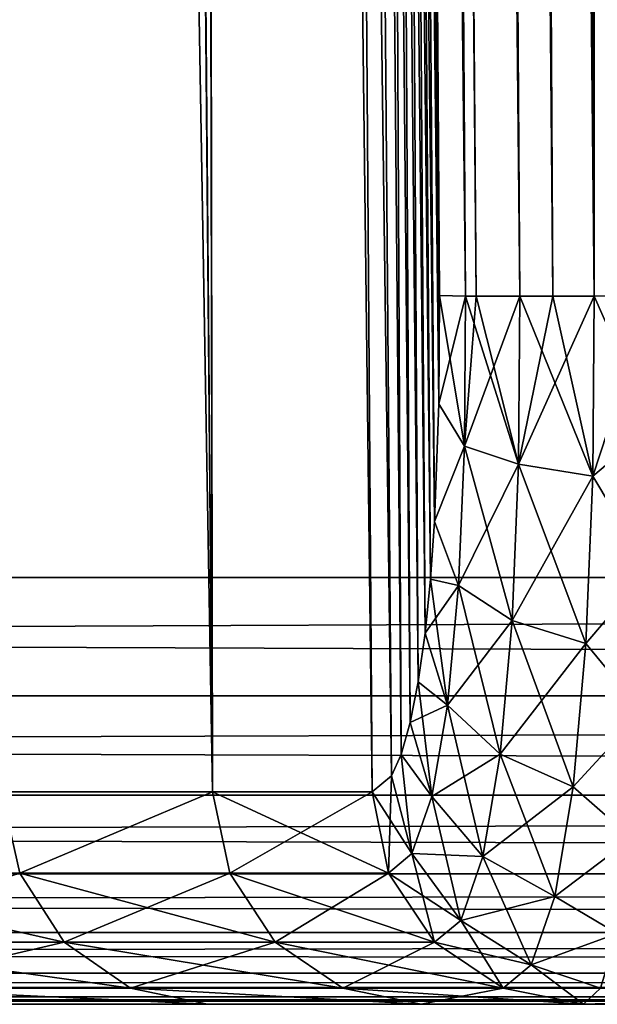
# Model space of a CAD drawing. Header units: millimetres. Extents: x -44.7 to 52.5, y -25.6 to 0.
# Tile 283 of 440: x 16.6 to 17.4, y -25 to -23.6. Entities that reach past the tile are written whole.
import ezdxf

# ---------------------------------------------------------------- set-up
doc = ezdxf.new("R2010")
doc.units = ezdxf.units.MM
doc.header["$LTSCALE"] = 65.185185
for name, color, linetype in [('135', 7, 'CONTINUOUS'), ('137', 7, 'CONTINUOUS'), ('138', 7, 'CONTINUOUS'), ('139', 7, 'CONTINUOUS'), ('157', 7, 'CONTINUOUS'), ('158', 7, 'CONTINUOUS'), ('159', 7, 'CONTINUOUS'), ('165', 7, 'CONTINUOUS'), ('166', 7, 'CONTINUOUS'), ('167', 7, 'CONTINUOUS'), ('2', 7, 'CONTINUOUS'), ('200', 7, 'CONTINUOUS'), ('203', 7, 'CONTINUOUS'), ('50', 7, 'CONTINUOUS'), ('55', 7, 'CONTINUOUS'), ('61', 7, 'CONTINUOUS')]:
    doc.layers.add(name, color=color, linetype=linetype)

msp = doc.modelspace()

# ---------------------------------------------------------------- linework, layer by layer
at = {"layer": '135', "linetype": 'Continuous'}
msp.add_3dface([(17.4543, -24.0087, -1.8913), (17.7203, -2.2921, -1.7018), (17.3706, -13.1654, -1.7967), (17.4543, -24.0087, -1.8913)], dxfattribs=at)
at = {"layer": '137', "linetype": 'Continuous'}
for points in [[(17.7203, -2.2921, 1.7018), (17.8917, -24.0087, 1.8913), (17.2863, -2.2921, 1.7018), (17.7203, -2.2921, 1.7018)], [(17.2863, -2.2921, 1.7018), (17.8917, -24.0087, 1.8913), (17.3706, -13.1654, 1.7967), (17.2863, -2.2921, 1.7018)], [(17.3706, -13.1654, 1.7967), (17.8917, -24.0087, 1.8913), (17.4543, -24.0087, 1.8913), (17.3706, -13.1654, 1.7967)]]:
    msp.add_3dface(points, dxfattribs=at)
at = {"layer": '138', "linetype": 'Continuous'}
msp.add_3dface([(18.0675, -25, 2.8913), (17.3582, -25, 2.8913), (17.382, -24.9776, 2.681), (18.0675, -25, 2.8913)], dxfattribs=at)
at = {"layer": '139', "linetype": 'Continuous'}
for points in [[(17.3582, -25, -2.8913), (17.9927, -24.9817, -2.7011), (17.382, -24.9776, -2.681), (17.3582, -25, -2.8913)], [(17.3582, -25, -2.8913), (18.0675, -25, -2.8913), (17.9927, -24.9817, -2.7011), (17.3582, -25, -2.8913)]]:
    msp.add_3dface(points, dxfattribs=at)
at = {"layer": '157', "linetype": 'Continuous'}
for points in [[(16.5441, -24.7026, 5.0491), (16.8393, -24.7026, 3.9547), (16.5694, -24.8164, 5.0467), (16.5441, -24.7026, 5.0491)], [(16.8393, -24.7026, 3.9547), (16.8634, -24.8164, 3.9547), (16.5694, -24.8164, 5.0467), (16.8393, -24.7026, 3.9547)], [(16.8393, -24.7026, 3.9547), (17.0623, -24.7026, 2.842), (16.8634, -24.8164, 3.9547), (16.8393, -24.7026, 3.9547)], [(17.0623, -24.7026, 2.842), (17.0855, -24.8164, 2.8459), (16.8634, -24.8164, 3.9547), (17.0623, -24.7026, 2.842)], [(16.6318, -24.913, 5.0657), (16.2658, -24.913, 6.1401), (16.5694, -24.8164, 5.0467), (16.6318, -24.913, 5.0657)], [(16.8634, -24.8164, 3.9547), (16.6318, -24.913, 5.0657), (16.5694, -24.8164, 5.0467), (16.8634, -24.8164, 3.9547)], [(16.9269, -24.913, 3.9696), (16.6318, -24.913, 5.0657), (16.8634, -24.8164, 3.9547), (16.9269, -24.913, 3.9696)], [(17.0855, -24.8164, 2.8459), (16.9269, -24.913, 3.9696), (16.8634, -24.8164, 3.9547), (17.0855, -24.8164, 2.8459)], [(17.1498, -24.913, 2.8566), (16.9269, -24.913, 3.9696), (17.0855, -24.8164, 2.8459), (17.1498, -24.913, 2.8566)], [(16.6318, -24.913, 5.0657), (16.3566, -24.9774, 6.1744), (16.2658, -24.913, 6.1401), (16.6318, -24.913, 5.0657)], [(16.7246, -24.9774, 5.0939), (16.3566, -24.9774, 6.1744), (16.6318, -24.913, 5.0657), (16.7246, -24.9774, 5.0939)], [(16.9269, -24.913, 3.9696), (16.7246, -24.9774, 5.0939), (16.6318, -24.913, 5.0657), (16.9269, -24.913, 3.9696)], [(17.0214, -24.9774, 3.9918), (16.7246, -24.9774, 5.0939), (16.9269, -24.913, 3.9696), (17.0214, -24.9774, 3.9918)], [(17.1498, -24.913, 2.8566), (17.0214, -24.9774, 3.9918), (16.9269, -24.913, 3.9696), (17.1498, -24.913, 2.8566)], [(17.2456, -24.9774, 2.8725), (17.0214, -24.9774, 3.9918), (17.1498, -24.913, 2.8566), (17.2456, -24.9774, 2.8725)], [(16.8321, -25, 5.1331), (16.4605, -25, 6.2222), (16.3566, -24.9774, 6.1744), (16.8321, -25, 5.1331)], [(16.7246, -24.9774, 5.0939), (16.8321, -25, 5.1331), (16.3566, -24.9774, 6.1744), (16.7246, -24.9774, 5.0939)], [(17.131, -25, 4.0236), (16.8321, -25, 5.1331), (16.7246, -24.9774, 5.0939), (17.131, -25, 4.0236)], [(17.0214, -24.9774, 3.9918), (17.131, -25, 4.0236), (16.7246, -24.9774, 5.0939), (17.0214, -24.9774, 3.9918)], [(17.2456, -24.9774, 2.8725), (17.131, -25, 4.0236), (17.0214, -24.9774, 3.9918), (17.2456, -24.9774, 2.8725)], [(17.3582, -25, 2.8913), (17.131, -25, 4.0236), (17.2456, -24.9774, 2.8725), (17.3582, -25, 2.8913)]]:
    msp.add_3dface(points, dxfattribs=at)
at = {"layer": '158', "linetype": 'Continuous'}
for points in [[(17.1558, -24.1599, 2.1717), (17.1567, -24.0087, 2.154), (17.1915, -24.2192, 2.0727), (17.1558, -24.1599, 2.1717)], [(17.1567, -24.0087, 2.154), (17.1932, -24.0094, 2.0437), (17.1915, -24.2192, 2.0727), (17.1567, -24.0087, 2.154)], [(17.1932, -24.0094, 2.0437), (17.2674, -24.2445, 1.9879), (17.1915, -24.2192, 2.0727), (17.1932, -24.0094, 2.0437)], [(17.2079, -24.0095, 2.0203), (17.2674, -24.2445, 1.9879), (17.1932, -24.0094, 2.0437), (17.2079, -24.0095, 2.0203)], [(17.2692, -24.0096, 1.9553), (17.2674, -24.2445, 1.9879), (17.2079, -24.0095, 2.0203), (17.2692, -24.0096, 1.9553)], [(17.2692, -24.0096, 1.9553), (17.3712, -24.2611, 1.9377), (17.2674, -24.2445, 1.9879), (17.2692, -24.0096, 1.9553)], [(17.3153, -24.0095, 1.9255), (17.3712, -24.2611, 1.9377), (17.2692, -24.0096, 1.9553), (17.3153, -24.0095, 1.9255)], [(17.3731, -24.0093, 1.9026), (17.3712, -24.2611, 1.9377), (17.3153, -24.0095, 1.9255), (17.3731, -24.0093, 1.9026)], [(17.3731, -24.0093, 1.9026), (17.4538, -24.1919, 1.9099), (17.3712, -24.2611, 1.9377), (17.3731, -24.0093, 1.9026)], [(17.4543, -24.0087, 1.8913), (17.4538, -24.1919, 1.9099), (17.3731, -24.0093, 1.9026), (17.4543, -24.0087, 1.8913)], [(17.1496, -24.3246, 2.231), (17.1558, -24.1599, 2.1717), (17.1915, -24.2192, 2.0727), (17.1496, -24.3246, 2.231)], [(17.4538, -24.1919, 1.9099), (17.4495, -24.3921, 1.9714), (17.3712, -24.2611, 1.9377), (17.4538, -24.1919, 1.9099)], [(17.1496, -24.3246, 2.231), (17.1915, -24.2192, 2.0727), (17.1832, -24.4143, 2.1541), (17.1496, -24.3246, 2.231)], [(17.1915, -24.2192, 2.0727), (17.2583, -24.4631, 2.0795), (17.1832, -24.4143, 2.1541), (17.1915, -24.2192, 2.0727)], [(17.2674, -24.2445, 1.9879), (17.2583, -24.4631, 2.0795), (17.1915, -24.2192, 2.0727), (17.2674, -24.2445, 1.9879)], [(17.2674, -24.2445, 1.9879), (17.3616, -24.4954, 2.0364), (17.2583, -24.4631, 2.0795), (17.2674, -24.2445, 1.9879)], [(17.3712, -24.2611, 1.9377), (17.3616, -24.4954, 2.0364), (17.2674, -24.2445, 1.9879), (17.3712, -24.2611, 1.9377)], [(17.3712, -24.2611, 1.9377), (17.4495, -24.3921, 1.9714), (17.3616, -24.4954, 2.0364), (17.3712, -24.2611, 1.9377)], [(17.144, -24.4051, 2.2792), (17.1496, -24.3246, 2.231), (17.1832, -24.4143, 2.1541), (17.144, -24.4051, 2.2792)], [(17.4495, -24.3921, 1.9714), (17.4404, -24.591, 2.0846), (17.3616, -24.4954, 2.0364), (17.4495, -24.3921, 1.9714)], [(17.1365, -24.481, 2.3397), (17.144, -24.4051, 2.2792), (17.168, -24.5815, 2.2822), (17.1365, -24.481, 2.3397)], [(17.144, -24.4051, 2.2792), (17.1832, -24.4143, 2.1541), (17.168, -24.5815, 2.2822), (17.144, -24.4051, 2.2792)], [(17.1832, -24.4143, 2.1541), (17.2416, -24.6502, 2.2237), (17.168, -24.5815, 2.2822), (17.1832, -24.4143, 2.1541)], [(17.2583, -24.4631, 2.0795), (17.2416, -24.6502, 2.2237), (17.1832, -24.4143, 2.1541), (17.2583, -24.4631, 2.0795)], [(17.2583, -24.4631, 2.0795), (17.3439, -24.696, 2.1916), (17.2416, -24.6502, 2.2237), (17.2583, -24.4631, 2.0795)], [(17.3616, -24.4954, 2.0364), (17.3439, -24.696, 2.1916), (17.2583, -24.4631, 2.0795), (17.3616, -24.4954, 2.0364)], [(17.1271, -24.549, 2.412), (17.1365, -24.481, 2.3397), (17.168, -24.5815, 2.2822), (17.1271, -24.549, 2.412)], [(17.3616, -24.4954, 2.0364), (17.4404, -24.591, 2.0846), (17.3439, -24.696, 2.1916), (17.3616, -24.4954, 2.0364)], [(17.1159, -24.6059, 2.4934), (17.1271, -24.549, 2.412), (17.1461, -24.7093, 2.4483), (17.1159, -24.6059, 2.4934)], [(17.1271, -24.549, 2.412), (17.168, -24.5815, 2.2822), (17.1461, -24.7093, 2.4483), (17.1271, -24.549, 2.412)], [(17.168, -24.5815, 2.2822), (17.2175, -24.7932, 2.4103), (17.1461, -24.7093, 2.4483), (17.168, -24.5815, 2.2822)], [(17.2416, -24.6502, 2.2237), (17.2175, -24.7932, 2.4103), (17.168, -24.5815, 2.2822), (17.2416, -24.6502, 2.2237)], [(17.4404, -24.591, 2.0846), (17.4256, -24.7675, 2.2503), (17.3439, -24.696, 2.1916), (17.4404, -24.591, 2.0846)], [(17.1032, -24.6504, 2.5813), (17.1159, -24.6059, 2.4934), (17.1461, -24.7093, 2.4483), (17.1032, -24.6504, 2.5813)], [(17.0896, -24.6806, 2.6717), (17.1032, -24.6504, 2.5813), (17.1182, -24.7892, 2.6406), (17.0896, -24.6806, 2.6717)], [(17.1032, -24.6504, 2.5813), (17.1461, -24.7093, 2.4483), (17.1182, -24.7892, 2.6406), (17.1032, -24.6504, 2.5813)], [(17.2416, -24.6502, 2.2237), (17.3181, -24.8492, 2.3925), (17.2175, -24.7932, 2.4103), (17.2416, -24.6502, 2.2237)], [(17.3439, -24.696, 2.1916), (17.3181, -24.8492, 2.3925), (17.2416, -24.6502, 2.2237), (17.3439, -24.696, 2.1916)], [(17.0623, -24.7026, 2.842), (17.0896, -24.6806, 2.6717), (17.0855, -24.8164, 2.8459), (17.0623, -24.7026, 2.842)], [(17.0855, -24.8164, 2.8459), (17.0896, -24.6806, 2.6717), (17.1182, -24.7892, 2.6406), (17.0855, -24.8164, 2.8459)], [(17.3439, -24.696, 2.1916), (17.4256, -24.7675, 2.2503), (17.3181, -24.8492, 2.3925), (17.3439, -24.696, 2.1916)], [(17.1461, -24.7093, 2.4483), (17.1864, -24.8826, 2.6262), (17.1182, -24.7892, 2.6406), (17.1461, -24.7093, 2.4483)], [(17.2175, -24.7932, 2.4103), (17.1864, -24.8826, 2.6262), (17.1461, -24.7093, 2.4483), (17.2175, -24.7932, 2.4103)], [(17.4256, -24.7675, 2.2503), (17.4055, -24.9009, 2.4573), (17.3181, -24.8492, 2.3925), (17.4256, -24.7675, 2.2503)], [(17.1498, -24.913, 2.8566), (17.0855, -24.8164, 2.8459), (17.1182, -24.7892, 2.6406), (17.1498, -24.913, 2.8566)], [(17.1864, -24.8826, 2.6262), (17.1498, -24.913, 2.8566), (17.1182, -24.7892, 2.6406), (17.1864, -24.8826, 2.6262)], [(17.2175, -24.7932, 2.4103), (17.2849, -24.9449, 2.6248), (17.1864, -24.8826, 2.6262), (17.2175, -24.7932, 2.4103)], [(17.3181, -24.8492, 2.3925), (17.2849, -24.9449, 2.6248), (17.2175, -24.7932, 2.4103), (17.3181, -24.8492, 2.3925)], [(17.3181, -24.8492, 2.3925), (17.4055, -24.9009, 2.4573), (17.2849, -24.9449, 2.6248), (17.3181, -24.8492, 2.3925)], [(17.2456, -24.9774, 2.8725), (17.1498, -24.913, 2.8566), (17.1864, -24.8826, 2.6262), (17.2456, -24.9774, 2.8725)], [(17.2849, -24.9449, 2.6248), (17.2456, -24.9774, 2.8725), (17.1864, -24.8826, 2.6262), (17.2849, -24.9449, 2.6248)], [(17.4055, -24.9009, 2.4573), (17.382, -24.9776, 2.681), (17.2849, -24.9449, 2.6248), (17.4055, -24.9009, 2.4573)], [(17.3582, -25, 2.8913), (17.2456, -24.9774, 2.8725), (17.2849, -24.9449, 2.6248), (17.3582, -25, 2.8913)], [(17.382, -24.9776, 2.681), (17.3582, -25, 2.8913), (17.2849, -24.9449, 2.6248), (17.382, -24.9776, 2.681)]]:
    msp.add_3dface(points, dxfattribs=at)
at = {"layer": '159', "linetype": 'Continuous'}
for points in [[(17.0388, -2.2898, 1.8323), (17.1932, -24.0094, 2.0437), (17.0108, -2.2905, 1.8829), (17.0388, -2.2898, 1.8323)], [(17.1567, -24.0087, 2.154), (17.0728, -13.1654, 2.0608), (17.0108, -2.2905, 1.8829), (17.1567, -24.0087, 2.154)], [(17.1932, -24.0094, 2.0437), (17.1567, -24.0087, 2.154), (17.0108, -2.2905, 1.8829), (17.1932, -24.0094, 2.0437)], [(17.0564, -2.2896, 1.8091), (17.2079, -24.0095, 2.0203), (17.0388, -2.2898, 1.8323), (17.0564, -2.2896, 1.8091)], [(17.2079, -24.0095, 2.0203), (17.1932, -24.0094, 2.0437), (17.0388, -2.2898, 1.8323), (17.2079, -24.0095, 2.0203)], [(17.2692, -24.0096, 1.9553), (17.2079, -24.0095, 2.0203), (17.0564, -2.2896, 1.8091), (17.2692, -24.0096, 1.9553)], [(17.1214, -2.2896, 1.7512), (17.2692, -24.0096, 1.9553), (17.0564, -2.2896, 1.8091), (17.1214, -2.2896, 1.7512)], [(17.3153, -24.0095, 1.9255), (17.2692, -24.0096, 1.9553), (17.1214, -2.2896, 1.7512), (17.3153, -24.0095, 1.9255)], [(17.1454, -2.2898, 1.7369), (17.3153, -24.0095, 1.9255), (17.1214, -2.2896, 1.7512), (17.1454, -2.2898, 1.7369)], [(17.2001, -2.2905, 1.7144), (17.3153, -24.0095, 1.9255), (17.1454, -2.2898, 1.7369), (17.2001, -2.2905, 1.7144)], [(17.2863, -2.2921, 1.7018), (17.3731, -24.0093, 1.9026), (17.2001, -2.2905, 1.7144), (17.2863, -2.2921, 1.7018)], [(17.3731, -24.0093, 1.9026), (17.3153, -24.0095, 1.9255), (17.2001, -2.2905, 1.7144), (17.3731, -24.0093, 1.9026)], [(17.2863, -2.2921, 1.7018), (17.3706, -13.1654, 1.7967), (17.3731, -24.0093, 1.9026), (17.2863, -2.2921, 1.7018)], [(17.3706, -13.1654, 1.7967), (17.4543, -24.0087, 1.8913), (17.3731, -24.0093, 1.9026), (17.3706, -13.1654, 1.7967)]]:
    msp.add_3dface(points, dxfattribs=at)
at = {"layer": '165', "linetype": 'Continuous'}
for points in [[(16.9883, -2.2921, -1.9673), (17.1932, -24.0094, -2.0437), (17.0107, -2.2905, -1.8832), (16.9883, -2.2921, -1.9673)], [(16.9883, -2.2921, -1.9673), (17.0728, -13.1654, -2.0608), (17.1932, -24.0094, -2.0437), (16.9883, -2.2921, -1.9673)], [(17.0107, -2.2905, -1.8832), (17.2079, -24.0095, -2.0203), (17.0388, -2.2898, -1.8323), (17.0107, -2.2905, -1.8832)], [(17.1932, -24.0094, -2.0437), (17.2079, -24.0095, -2.0203), (17.0107, -2.2905, -1.8832), (17.1932, -24.0094, -2.0437)], [(17.0388, -2.2898, -1.8323), (17.2692, -24.0096, -1.9553), (17.0562, -2.2896, -1.8093), (17.0388, -2.2898, -1.8323)], [(17.2079, -24.0095, -2.0203), (17.2692, -24.0096, -1.9553), (17.0388, -2.2898, -1.8323), (17.2079, -24.0095, -2.0203)], [(17.0562, -2.2896, -1.8093), (17.2692, -24.0096, -1.9553), (17.1212, -2.2896, -1.7513), (17.0562, -2.2896, -1.8093)], [(17.2692, -24.0096, -1.9553), (17.3153, -24.0095, -1.9255), (17.1212, -2.2896, -1.7513), (17.2692, -24.0096, -1.9553)], [(17.1212, -2.2896, -1.7513), (17.3153, -24.0095, -1.9255), (17.1454, -2.2898, -1.7369), (17.1212, -2.2896, -1.7513)], [(17.3153, -24.0095, -1.9255), (17.3731, -24.0093, -1.9026), (17.1454, -2.2898, -1.7369), (17.3153, -24.0095, -1.9255)], [(17.1454, -2.2898, -1.7369), (17.3731, -24.0093, -1.9026), (17.1999, -2.2905, -1.7145), (17.1454, -2.2898, -1.7369)], [(17.4543, -24.0087, -1.8913), (17.3706, -13.1654, -1.7967), (17.1999, -2.2905, -1.7145), (17.4543, -24.0087, -1.8913)], [(17.3731, -24.0093, -1.9026), (17.4543, -24.0087, -1.8913), (17.1999, -2.2905, -1.7145), (17.3731, -24.0093, -1.9026)], [(17.0728, -13.1654, -2.0608), (17.1567, -24.0087, -2.154), (17.1932, -24.0094, -2.0437), (17.0728, -13.1654, -2.0608)]]:
    msp.add_3dface(points, dxfattribs=at)
at = {"layer": '166', "linetype": 'Continuous'}
for points in [[(17.1567, -24.0087, -2.154), (17.1558, -24.1599, -2.1717), (17.1932, -24.0094, -2.0437), (17.1567, -24.0087, -2.154)], [(17.1932, -24.0094, -2.0437), (17.1558, -24.1599, -2.1717), (17.1915, -24.2192, -2.0727), (17.1932, -24.0094, -2.0437)], [(17.2079, -24.0095, -2.0203), (17.1932, -24.0094, -2.0437), (17.1915, -24.2192, -2.0727), (17.2079, -24.0095, -2.0203)], [(17.2692, -24.0096, -1.9553), (17.2079, -24.0095, -2.0203), (17.1915, -24.2192, -2.0727), (17.2692, -24.0096, -1.9553)], [(17.2674, -24.2445, -1.9879), (17.2692, -24.0096, -1.9553), (17.1915, -24.2192, -2.0727), (17.2674, -24.2445, -1.9879)], [(17.3731, -24.0093, -1.9026), (17.3153, -24.0095, -1.9255), (17.2674, -24.2445, -1.9879), (17.3731, -24.0093, -1.9026)], [(17.3712, -24.2611, -1.9377), (17.3731, -24.0093, -1.9026), (17.2674, -24.2445, -1.9879), (17.3712, -24.2611, -1.9377)], [(17.3153, -24.0095, -1.9255), (17.2692, -24.0096, -1.9553), (17.2674, -24.2445, -1.9879), (17.3153, -24.0095, -1.9255)], [(17.4538, -24.1919, -1.9099), (17.4543, -24.0087, -1.8913), (17.3712, -24.2611, -1.9377), (17.4538, -24.1919, -1.9099)], [(17.4543, -24.0087, -1.8913), (17.3731, -24.0093, -1.9026), (17.3712, -24.2611, -1.9377), (17.4543, -24.0087, -1.8913)], [(17.1558, -24.1599, -2.1717), (17.1496, -24.3246, -2.231), (17.1915, -24.2192, -2.0727), (17.1558, -24.1599, -2.1717)], [(17.4495, -24.3921, -1.9714), (17.4538, -24.1919, -1.9099), (17.3712, -24.2611, -1.9377), (17.4495, -24.3921, -1.9714)], [(17.1496, -24.3246, -2.231), (17.1832, -24.4143, -2.1541), (17.1915, -24.2192, -2.0727), (17.1496, -24.3246, -2.231)], [(17.1832, -24.4143, -2.1541), (17.2674, -24.2445, -1.9879), (17.1915, -24.2192, -2.0727), (17.1832, -24.4143, -2.1541)], [(17.2583, -24.4631, -2.0795), (17.2674, -24.2445, -1.9879), (17.1832, -24.4143, -2.1541), (17.2583, -24.4631, -2.0795)], [(17.2583, -24.4631, -2.0795), (17.3712, -24.2611, -1.9377), (17.2674, -24.2445, -1.9879), (17.2583, -24.4631, -2.0795)], [(17.3616, -24.4954, -2.0364), (17.3712, -24.2611, -1.9377), (17.2583, -24.4631, -2.0795), (17.3616, -24.4954, -2.0364)], [(17.3616, -24.4954, -2.0364), (17.4495, -24.3921, -1.9714), (17.3712, -24.2611, -1.9377), (17.3616, -24.4954, -2.0364)], [(17.1496, -24.3246, -2.231), (17.144, -24.4051, -2.2792), (17.1832, -24.4143, -2.1541), (17.1496, -24.3246, -2.231)], [(17.4404, -24.591, -2.0846), (17.4495, -24.3921, -1.9714), (17.3616, -24.4954, -2.0364), (17.4404, -24.591, -2.0846)], [(17.144, -24.4051, -2.2792), (17.1365, -24.481, -2.3397), (17.1832, -24.4143, -2.1541), (17.144, -24.4051, -2.2792)], [(17.1365, -24.481, -2.3397), (17.168, -24.5815, -2.2822), (17.1832, -24.4143, -2.1541), (17.1365, -24.481, -2.3397)], [(17.168, -24.5815, -2.2822), (17.2583, -24.4631, -2.0795), (17.1832, -24.4143, -2.1541), (17.168, -24.5815, -2.2822)], [(17.2416, -24.6502, -2.2237), (17.2583, -24.4631, -2.0795), (17.168, -24.5815, -2.2822), (17.2416, -24.6502, -2.2237)], [(17.2416, -24.6502, -2.2237), (17.3616, -24.4954, -2.0364), (17.2583, -24.4631, -2.0795), (17.2416, -24.6502, -2.2237)], [(17.1365, -24.481, -2.3397), (17.1271, -24.549, -2.412), (17.168, -24.5815, -2.2822), (17.1365, -24.481, -2.3397)], [(17.3439, -24.696, -2.1916), (17.3616, -24.4954, -2.0364), (17.2416, -24.6502, -2.2237), (17.3439, -24.696, -2.1916)], [(17.3439, -24.696, -2.1916), (17.4404, -24.591, -2.0846), (17.3616, -24.4954, -2.0364), (17.3439, -24.696, -2.1916)], [(17.1271, -24.549, -2.412), (17.1159, -24.6059, -2.4934), (17.168, -24.5815, -2.2822), (17.1271, -24.549, -2.412)], [(17.1159, -24.6059, -2.4934), (17.1461, -24.7093, -2.4483), (17.168, -24.5815, -2.2822), (17.1159, -24.6059, -2.4934)], [(17.1461, -24.7093, -2.4483), (17.2416, -24.6502, -2.2237), (17.168, -24.5815, -2.2822), (17.1461, -24.7093, -2.4483)], [(17.4256, -24.7675, -2.2503), (17.4404, -24.591, -2.0846), (17.3439, -24.696, -2.1916), (17.4256, -24.7675, -2.2503)], [(17.1159, -24.6059, -2.4934), (17.1032, -24.6504, -2.5813), (17.1461, -24.7093, -2.4483), (17.1159, -24.6059, -2.4934)], [(17.1032, -24.6504, -2.5813), (17.0896, -24.6806, -2.6717), (17.1182, -24.7892, -2.6406), (17.1032, -24.6504, -2.5813)], [(17.1032, -24.6504, -2.5813), (17.1182, -24.7892, -2.6406), (17.1461, -24.7093, -2.4483), (17.1032, -24.6504, -2.5813)], [(17.2175, -24.7932, -2.4103), (17.2416, -24.6502, -2.2237), (17.1461, -24.7093, -2.4483), (17.2175, -24.7932, -2.4103)], [(17.2175, -24.7932, -2.4103), (17.3439, -24.696, -2.1916), (17.2416, -24.6502, -2.2237), (17.2175, -24.7932, -2.4103)], [(17.0896, -24.6806, -2.6717), (17.0623, -24.7026, -2.842), (17.1182, -24.7892, -2.6406), (17.0896, -24.6806, -2.6717)], [(17.0623, -24.7026, -2.842), (17.0855, -24.8164, -2.8459), (17.1182, -24.7892, -2.6406), (17.0623, -24.7026, -2.842)], [(17.3181, -24.8492, -2.3925), (17.3439, -24.696, -2.1916), (17.2175, -24.7932, -2.4103), (17.3181, -24.8492, -2.3925)], [(17.3181, -24.8492, -2.3925), (17.4256, -24.7675, -2.2503), (17.3439, -24.696, -2.1916), (17.3181, -24.8492, -2.3925)], [(17.1182, -24.7892, -2.6406), (17.2175, -24.7932, -2.4103), (17.1461, -24.7093, -2.4483), (17.1182, -24.7892, -2.6406)], [(17.4055, -24.9009, -2.4573), (17.4256, -24.7675, -2.2503), (17.3181, -24.8492, -2.3925), (17.4055, -24.9009, -2.4573)], [(17.0855, -24.8164, -2.8459), (17.1864, -24.8826, -2.6262), (17.1182, -24.7892, -2.6406), (17.0855, -24.8164, -2.8459)], [(17.1864, -24.8826, -2.6262), (17.2175, -24.7932, -2.4103), (17.1182, -24.7892, -2.6406), (17.1864, -24.8826, -2.6262)], [(17.1864, -24.8826, -2.6262), (17.3181, -24.8492, -2.3925), (17.2175, -24.7932, -2.4103), (17.1864, -24.8826, -2.6262)], [(17.1498, -24.913, -2.8566), (17.1864, -24.8826, -2.6262), (17.0855, -24.8164, -2.8459), (17.1498, -24.913, -2.8566)], [(17.2849, -24.9449, -2.6248), (17.3181, -24.8492, -2.3925), (17.1864, -24.8826, -2.6262), (17.2849, -24.9449, -2.6248)], [(17.2849, -24.9449, -2.6248), (17.4055, -24.9009, -2.4573), (17.3181, -24.8492, -2.3925), (17.2849, -24.9449, -2.6248)], [(17.1498, -24.913, -2.8566), (17.2849, -24.9449, -2.6248), (17.1864, -24.8826, -2.6262), (17.1498, -24.913, -2.8566)], [(17.2456, -24.9774, -2.8725), (17.2849, -24.9449, -2.6248), (17.1498, -24.913, -2.8566), (17.2456, -24.9774, -2.8725)], [(17.382, -24.9776, -2.681), (17.4055, -24.9009, -2.4573), (17.2849, -24.9449, -2.6248), (17.382, -24.9776, -2.681)], [(17.2456, -24.9774, -2.8725), (17.382, -24.9776, -2.681), (17.2849, -24.9449, -2.6248), (17.2456, -24.9774, -2.8725)], [(17.3582, -25, -2.8913), (17.382, -24.9776, -2.681), (17.2456, -24.9774, -2.8725), (17.3582, -25, -2.8913)]]:
    msp.add_3dface(points, dxfattribs=at)
at = {"layer": '167', "linetype": 'Continuous'}
for points in [[(16.5441, -24.7026, -5.049), (16.2048, -24.8164, -6.1171), (16.5694, -24.8164, -5.0467), (16.5441, -24.7026, -5.049)], [(16.8393, -24.7026, -3.9546), (16.5441, -24.7026, -5.049), (16.5694, -24.8164, -5.0467), (16.8393, -24.7026, -3.9546)], [(16.8393, -24.7026, -3.9546), (16.5694, -24.8164, -5.0467), (16.8634, -24.8164, -3.9547), (16.8393, -24.7026, -3.9546)], [(17.0623, -24.7026, -2.842), (16.8393, -24.7026, -3.9546), (17.0855, -24.8164, -2.8459), (17.0623, -24.7026, -2.842)], [(17.0855, -24.8164, -2.8459), (16.8393, -24.7026, -3.9546), (16.8634, -24.8164, -3.9547), (17.0855, -24.8164, -2.8459)], [(16.2658, -24.913, -6.1401), (16.6318, -24.913, -5.0657), (16.2048, -24.8164, -6.1171), (16.2658, -24.913, -6.1401)], [(16.2048, -24.8164, -6.1171), (16.6318, -24.913, -5.0657), (16.5694, -24.8164, -5.0467), (16.2048, -24.8164, -6.1171)], [(16.6318, -24.913, -5.0657), (16.9269, -24.913, -3.9696), (16.5694, -24.8164, -5.0467), (16.6318, -24.913, -5.0657)], [(16.5694, -24.8164, -5.0467), (16.9269, -24.913, -3.9696), (16.8634, -24.8164, -3.9547), (16.5694, -24.8164, -5.0467)], [(17.1498, -24.913, -2.8566), (17.0855, -24.8164, -2.8459), (16.8634, -24.8164, -3.9547), (17.1498, -24.913, -2.8566)], [(16.9269, -24.913, -3.9696), (17.1498, -24.913, -2.8566), (16.8634, -24.8164, -3.9547), (16.9269, -24.913, -3.9696)], [(16.3566, -24.9774, -6.1744), (16.7246, -24.9774, -5.094), (16.2658, -24.913, -6.1401), (16.3566, -24.9774, -6.1744)], [(16.2658, -24.913, -6.1401), (16.7246, -24.9774, -5.094), (16.6318, -24.913, -5.0657), (16.2658, -24.913, -6.1401)], [(16.7246, -24.9774, -5.094), (17.0214, -24.9774, -3.9918), (16.6318, -24.913, -5.0657), (16.7246, -24.9774, -5.094)], [(16.6318, -24.913, -5.0657), (17.0214, -24.9774, -3.9918), (16.9269, -24.913, -3.9696), (16.6318, -24.913, -5.0657)], [(17.2456, -24.9774, -2.8725), (17.1498, -24.913, -2.8566), (16.9269, -24.913, -3.9696), (17.2456, -24.9774, -2.8725)], [(17.0214, -24.9774, -3.9918), (17.2456, -24.9774, -2.8725), (16.9269, -24.913, -3.9696), (17.0214, -24.9774, -3.9918)], [(16.4605, -25, -6.2221), (16.8321, -25, -5.1332), (16.3566, -24.9774, -6.1744), (16.4605, -25, -6.2221)], [(16.3566, -24.9774, -6.1744), (16.8321, -25, -5.1332), (16.7246, -24.9774, -5.094), (16.3566, -24.9774, -6.1744)], [(16.8321, -25, -5.1332), (17.131, -25, -4.0237), (16.7246, -24.9774, -5.094), (16.8321, -25, -5.1332)], [(16.7246, -24.9774, -5.094), (17.131, -25, -4.0237), (17.0214, -24.9774, -3.9918), (16.7246, -24.9774, -5.094)], [(17.131, -25, -4.0237), (17.3582, -25, -2.8913), (17.0214, -24.9774, -3.9918), (17.131, -25, -4.0237)], [(17.3582, -25, -2.8913), (17.2456, -24.9774, -2.8725), (17.0214, -24.9774, -3.9918), (17.3582, -25, -2.8913)]]:
    msp.add_3dface(points, dxfattribs=at)
at = {"layer": '2', "linetype": 'Continuous'}
for points in [[(-7.85, -25, 31.2722), (12.0258, -25, 12.847), (33.85, -25, 31.2722), (-7.85, -25, 31.2722)], [(33.85, -25, -31.2722), (-2.8913, -25, -18.0675), (-7.85, -25, -31.2722), (33.85, -25, -31.2722)], [(-1.7365, -25, -18.2148), (-2.8913, -25, -18.0675), (33.85, -25, -31.2722), (-1.7365, -25, -18.2148)], [(-0.5794, -25, -18.2882), (-1.7365, -25, -18.2148), (33.85, -25, -31.2722), (-0.5794, -25, -18.2882)], [(0.5787, -25, -18.2883), (-0.5794, -25, -18.2882), (33.85, -25, -31.2722), (0.5787, -25, -18.2883)], [(1.7363, -25, -18.2148), (0.5787, -25, -18.2883), (33.85, -25, -31.2722), (1.7363, -25, -18.2148)], [(2.8913, -25, -18.0675), (1.7363, -25, -18.2148), (33.85, -25, -31.2722), (2.8913, -25, -18.0675)], [(2.8913, -25, -17.3582), (2.8913, -25, -18.0675), (33.85, -25, -31.2722), (2.8913, -25, -17.3582)], [(4.02, -25, -17.1319), (2.8913, -25, -17.3582), (33.85, -25, -31.2722), (4.02, -25, -17.1319)], [(5.1265, -25, -16.8341), (4.02, -25, -17.1319), (33.85, -25, -31.2722), (5.1265, -25, -16.8341)], [(6.213, -25, -16.4639), (5.1265, -25, -16.8341), (33.85, -25, -31.2722), (6.213, -25, -16.4639)], [(7.2748, -25, -16.0233), (6.213, -25, -16.4639), (33.85, -25, -31.2722), (7.2748, -25, -16.0233)], [(8.3035, -25, -15.515), (7.2748, -25, -16.0233), (33.85, -25, -31.2722), (8.3035, -25, -15.515)], [(9.2989, -25, -14.9398), (8.3035, -25, -15.515), (33.85, -25, -31.2722), (9.2989, -25, -14.9398)], [(10.2523, -25, -14.3022), (9.2989, -25, -14.9398), (33.85, -25, -31.2722), (10.2523, -25, -14.3022)], [(11.1642, -25, -13.6024), (10.2523, -25, -14.3022), (33.85, -25, -31.2722), (11.1642, -25, -13.6024)], [(12.0262, -25, -12.8467), (11.1642, -25, -13.6024), (33.85, -25, -31.2722), (12.0262, -25, -12.8467)], [(12.0258, -25, 12.847), (12.8386, -25, 12.0348), (33.85, -25, 31.2722), (12.0258, -25, 12.847)], [(12.8388, -25, -12.0345), (12.0262, -25, -12.8467), (33.85, -25, -31.2722), (12.8388, -25, -12.0345)], [(12.8386, -25, 12.0348), (13.5947, -25, 11.1736), (33.85, -25, 31.2722), (12.8386, -25, 12.0348)], [(13.595, -25, -11.1733), (12.8388, -25, -12.0345), (33.85, -25, -31.2722), (13.595, -25, -11.1733)], [(13.5947, -25, 11.1736), (14.2948, -25, 10.2627), (33.85, -25, 31.2722), (13.5947, -25, 11.1736)], [(14.295, -25, -10.2625), (13.595, -25, -11.1733), (33.85, -25, -31.2722), (14.295, -25, -10.2625)], [(14.2948, -25, 10.2627), (14.9329, -25, 9.31), (33.85, -25, 31.2722), (14.2948, -25, 10.2627)], [(14.933, -25, -9.3097), (14.295, -25, -10.2625), (33.85, -25, -31.2722), (14.933, -25, -9.3097)], [(14.9329, -25, 9.31), (15.5089, -25, 8.315), (33.85, -25, 31.2722), (14.9329, -25, 9.31)], [(15.509, -25, -8.3148), (14.933, -25, -9.3097), (33.85, -25, -31.2722), (15.509, -25, -8.3148)], [(15.5089, -25, 8.315), (16.0183, -25, 7.2856), (33.85, -25, 31.2722), (15.5089, -25, 8.315)], [(16.0183, -25, -7.2855), (15.509, -25, -8.3148), (33.85, -25, -31.2722), (16.0183, -25, -7.2855)], [(16.4605, -25, 6.2222), (18.0675, -25, 2.8913), (16.0183, -25, 7.2856), (16.4605, -25, 6.2222)], [(16.0183, -25, 7.2856), (18.0675, -25, 2.8913), (33.85, -25, 31.2722), (16.0183, -25, 7.2856)], [(16.4605, -25, -6.2221), (16.0183, -25, -7.2855), (33.85, -25, -31.2722), (16.4605, -25, -6.2221)], [(16.8321, -25, 5.1331), (18.0675, -25, 2.8913), (16.4605, -25, 6.2222), (16.8321, -25, 5.1331)], [(16.8321, -25, -5.1332), (16.4605, -25, -6.2221), (33.85, -25, -31.2722), (16.8321, -25, -5.1332)], [(17.131, -25, 4.0236), (18.0675, -25, 2.8913), (16.8321, -25, 5.1331), (17.131, -25, 4.0236)], [(17.131, -25, -4.0237), (16.8321, -25, -5.1332), (33.85, -25, -31.2722), (17.131, -25, -4.0237)], [(17.3582, -25, 2.8913), (18.0675, -25, 2.8913), (17.131, -25, 4.0236), (17.3582, -25, 2.8913)], [(17.3582, -25, -2.8913), (17.131, -25, -4.0237), (33.85, -25, -31.2722), (17.3582, -25, -2.8913)], [(18.0675, -25, -2.8913), (17.3582, -25, -2.8913), (33.85, -25, -31.2722), (18.0675, -25, -2.8913)]]:
    msp.add_3dface(points, dxfattribs=at)
at = {"layer": '200', "linetype": 'Continuous'}
for points in [[(-7.2742, -24.5687, -31.848), (-7.25, -24.4031, -31.8722), (33.2742, -24.5687, -31.848), (-7.2742, -24.5687, -31.848)], [(-7.25, -24.4031, -31.8722), (33.25, -24.4031, -31.8722), (33.2742, -24.5687, -31.848), (-7.25, -24.4031, -31.8722)], [(-7.3349, -24.7076, -31.7874), (-7.2742, -24.5687, -31.848), (33.3349, -24.7076, -31.7874), (-7.3349, -24.7076, -31.7874)], [(33.3349, -24.7076, -31.7874), (-7.2742, -24.5687, -31.848), (33.2742, -24.5687, -31.848), (33.3349, -24.7076, -31.7874)], [(-7.4189, -24.8173, -31.7033), (-7.3349, -24.7076, -31.7874), (33.4189, -24.8173, -31.7033), (-7.4189, -24.8173, -31.7033)], [(33.4189, -24.8173, -31.7033), (-7.3349, -24.7076, -31.7874), (33.3349, -24.7076, -31.7874), (33.4189, -24.8173, -31.7033)], [(-7.5178, -24.8997, -31.6044), (-7.4189, -24.8173, -31.7033), (33.5178, -24.8997, -31.6044), (-7.5178, -24.8997, -31.6044)], [(33.5178, -24.8997, -31.6044), (-7.4189, -24.8173, -31.7033), (33.4189, -24.8173, -31.7033), (33.5178, -24.8997, -31.6044)], [(-7.6259, -24.9566, -31.4963), (-7.5178, -24.8997, -31.6044), (33.6259, -24.9566, -31.4963), (-7.6259, -24.9566, -31.4963)], [(33.6259, -24.9566, -31.4963), (-7.5178, -24.8997, -31.6044), (33.5178, -24.8997, -31.6044), (33.6259, -24.9566, -31.4963)], [(-7.7382, -24.9895, -31.384), (-7.6259, -24.9566, -31.4963), (33.7382, -24.9895, -31.384), (-7.7382, -24.9895, -31.384)], [(33.7382, -24.9895, -31.384), (-7.6259, -24.9566, -31.4963), (33.6259, -24.9566, -31.4963), (33.7382, -24.9895, -31.384)], [(33.85, -25, -31.2722), (-7.85, -25, -31.2722), (-7.7382, -24.9895, -31.384), (33.85, -25, -31.2722)], [(33.85, -25, -31.2722), (-7.7382, -24.9895, -31.384), (33.7382, -24.9895, -31.384), (33.85, -25, -31.2722)]]:
    msp.add_3dface(points, dxfattribs=at)
at = {"layer": '203', "linetype": 'Continuous'}
for points in [[(33.25, -24.4031, 31.8722), (-7.25, -24.4031, 31.8722), (-7.2742, -24.5687, 31.848), (33.25, -24.4031, 31.8722)], [(33.2742, -24.5687, 31.848), (33.25, -24.4031, 31.8722), (-7.2742, -24.5687, 31.848), (33.2742, -24.5687, 31.848)], [(33.3349, -24.7076, 31.7874), (33.2742, -24.5687, 31.848), (-7.3349, -24.7076, 31.7874), (33.3349, -24.7076, 31.7874)], [(-7.3349, -24.7076, 31.7874), (33.2742, -24.5687, 31.848), (-7.2742, -24.5687, 31.848), (-7.3349, -24.7076, 31.7874)], [(33.4189, -24.8173, 31.7033), (33.3349, -24.7076, 31.7874), (-7.4189, -24.8173, 31.7033), (33.4189, -24.8173, 31.7033)], [(-7.4189, -24.8173, 31.7033), (33.3349, -24.7076, 31.7874), (-7.3349, -24.7076, 31.7874), (-7.4189, -24.8173, 31.7033)], [(33.5178, -24.8997, 31.6044), (33.4189, -24.8173, 31.7033), (-7.5178, -24.8997, 31.6044), (33.5178, -24.8997, 31.6044)], [(-7.5178, -24.8997, 31.6044), (33.4189, -24.8173, 31.7033), (-7.4189, -24.8173, 31.7033), (-7.5178, -24.8997, 31.6044)], [(33.6259, -24.9566, 31.4963), (33.5178, -24.8997, 31.6044), (-7.6259, -24.9566, 31.4963), (33.6259, -24.9566, 31.4963)], [(-7.6259, -24.9566, 31.4963), (33.5178, -24.8997, 31.6044), (-7.5178, -24.8997, 31.6044), (-7.6259, -24.9566, 31.4963)], [(33.7382, -24.9895, 31.384), (33.6259, -24.9566, 31.4963), (-7.7382, -24.9895, 31.384), (33.7382, -24.9895, 31.384)], [(-7.7382, -24.9895, 31.384), (33.6259, -24.9566, 31.4963), (-7.6259, -24.9566, 31.4963), (-7.7382, -24.9895, 31.384)], [(-7.85, -25, 31.2722), (33.85, -25, 31.2722), (33.7382, -24.9895, 31.384), (-7.85, -25, 31.2722)], [(-7.85, -25, 31.2722), (33.7382, -24.9895, 31.384), (-7.7382, -24.9895, 31.384), (-7.85, -25, 31.2722)]]:
    msp.add_3dface(points, dxfattribs=at)
at = {"layer": '50', "linetype": 'Continuous'}
for points in [[(16.5441, -24.7026, -5.049), (16.8393, -24.7026, -3.9546), (16.4492, -2.2921, -4.6795), (16.5441, -24.7026, -5.049)], [(16.4492, -2.2921, -4.6795), (16.8393, -24.7026, -3.9546), (16.6426, -2.2921, -3.9366), (16.4492, -2.2921, -4.6795)], [(16.6452, -2.2921, 3.9254), (16.5441, -24.7026, 5.0491), (16.4532, -2.2921, 4.6655), (16.6452, -2.2921, 3.9254)], [(16.8393, -24.7026, 3.9547), (16.5441, -24.7026, 5.0491), (16.6452, -2.2921, 3.9254), (16.8393, -24.7026, 3.9547)], [(16.6426, -2.2921, -3.9366), (16.8393, -24.7026, -3.9546), (16.793, -2.2921, -3.2351), (16.6426, -2.2921, -3.9366)], [(16.7946, -2.2921, 3.2272), (16.8393, -24.7026, 3.9547), (16.6452, -2.2921, 3.9254), (16.7946, -2.2921, 3.2272)], [(17.0623, -24.7026, -2.842), (17.0896, -24.6806, -2.6717), (16.793, -2.2921, -3.2351), (17.0623, -24.7026, -2.842)], [(16.793, -2.2921, -3.2351), (17.0896, -24.6806, -2.6717), (16.9064, -2.2921, -2.5783), (16.793, -2.2921, -3.2351)], [(16.8393, -24.7026, -3.9546), (17.0623, -24.7026, -2.842), (16.793, -2.2921, -3.2351), (16.8393, -24.7026, -3.9546)], [(17.0623, -24.7026, 2.842), (16.8393, -24.7026, 3.9547), (16.7946, -2.2921, 3.2272), (17.0623, -24.7026, 2.842)], [(16.907, -2.2921, 2.5742), (17.0623, -24.7026, 2.842), (16.7946, -2.2921, 3.2272), (16.907, -2.2921, 2.5742)], [(17.1567, -24.0087, -2.154), (17.0728, -13.1654, -2.0608), (16.9064, -2.2921, -2.5783), (17.1567, -24.0087, -2.154)], [(17.1558, -24.1599, -2.1717), (17.1567, -24.0087, -2.154), (16.9064, -2.2921, -2.5783), (17.1558, -24.1599, -2.1717)], [(17.1496, -24.3246, -2.231), (17.1558, -24.1599, -2.1717), (16.9064, -2.2921, -2.5783), (17.1496, -24.3246, -2.231)], [(17.144, -24.4051, -2.2792), (17.1496, -24.3246, -2.231), (16.9064, -2.2921, -2.5783), (17.144, -24.4051, -2.2792)], [(17.1365, -24.481, -2.3397), (17.144, -24.4051, -2.2792), (16.9064, -2.2921, -2.5783), (17.1365, -24.481, -2.3397)], [(17.1271, -24.549, -2.412), (17.1365, -24.481, -2.3397), (16.9064, -2.2921, -2.5783), (17.1271, -24.549, -2.412)], [(17.1159, -24.6059, -2.4934), (17.1271, -24.549, -2.412), (16.9064, -2.2921, -2.5783), (17.1159, -24.6059, -2.4934)], [(17.1032, -24.6504, -2.5813), (17.1159, -24.6059, -2.4934), (16.9064, -2.2921, -2.5783), (17.1032, -24.6504, -2.5813)], [(17.0896, -24.6806, -2.6717), (17.1032, -24.6504, -2.5813), (16.9064, -2.2921, -2.5783), (17.0896, -24.6806, -2.6717)], [(17.0896, -24.6806, 2.6717), (17.0623, -24.7026, 2.842), (16.907, -2.2921, 2.5742), (17.0896, -24.6806, 2.6717)], [(17.1032, -24.6504, 2.5813), (17.0896, -24.6806, 2.6717), (16.907, -2.2921, 2.5742), (17.1032, -24.6504, 2.5813)], [(16.9883, -2.2921, 1.9673), (17.1032, -24.6504, 2.5813), (16.907, -2.2921, 2.5742), (16.9883, -2.2921, 1.9673)], [(17.1159, -24.6059, 2.4934), (17.1032, -24.6504, 2.5813), (16.9883, -2.2921, 1.9673), (17.1159, -24.6059, 2.4934)], [(17.1271, -24.549, 2.412), (17.1159, -24.6059, 2.4934), (16.9883, -2.2921, 1.9673), (17.1271, -24.549, 2.412)], [(17.1365, -24.481, 2.3397), (17.1271, -24.549, 2.412), (16.9883, -2.2921, 1.9673), (17.1365, -24.481, 2.3397)], [(17.144, -24.4051, 2.2792), (17.1365, -24.481, 2.3397), (16.9883, -2.2921, 1.9673), (17.144, -24.4051, 2.2792)], [(17.1496, -24.3246, 2.231), (17.144, -24.4051, 2.2792), (16.9883, -2.2921, 1.9673), (17.1496, -24.3246, 2.231)], [(17.1558, -24.1599, 2.1717), (17.1496, -24.3246, 2.231), (16.9883, -2.2921, 1.9673), (17.1558, -24.1599, 2.1717)], [(17.0728, -13.1654, 2.0608), (17.1558, -24.1599, 2.1717), (16.9883, -2.2921, 1.9673), (17.0728, -13.1654, 2.0608)], [(17.1567, -24.0087, 2.154), (17.1558, -24.1599, 2.1717), (17.0728, -13.1654, 2.0608), (17.1567, -24.0087, 2.154)]]:
    msp.add_3dface(points, dxfattribs=at)
at = {"layer": '55', "linetype": 'Continuous'}
for points in [[(-5.741, -17.3864, 31.909), (33.25, -24.4031, 31.8722), (-5.6668, -3.2, 31.9832), (-5.741, -17.3864, 31.909)], [(33.25, -24.4031, 31.8722), (31.741, -17.3864, 31.909), (-5.6668, -3.2, 31.9832), (33.25, -24.4031, 31.8722)], [(-7.25, -20, 31.8953), (33.25, -24.4031, 31.8722), (-5.741, -17.3864, 31.909), (-7.25, -20, 31.8953)], [(-7.25, -24.4031, 31.8722), (33.25, -24.4031, 31.8722), (-7.25, -20, 31.8953), (-7.25, -24.4031, 31.8722)]]:
    msp.add_3dface(points, dxfattribs=at)
at = {"layer": '61', "linetype": 'Continuous'}
for points in [[(-7.25, -24.4031, -31.8722), (-5.741, -17.3864, -31.909), (31.6668, -3.2, -31.9832), (-7.25, -24.4031, -31.8722)], [(31.741, -17.3864, -31.909), (-7.25, -24.4031, -31.8722), (31.6668, -3.2, -31.9832), (31.741, -17.3864, -31.909)], [(33.25, -20, -31.8953), (-7.25, -24.4031, -31.8722), (31.741, -17.3864, -31.909), (33.25, -20, -31.8953)], [(33.25, -24.4031, -31.8722), (-7.25, -24.4031, -31.8722), (33.25, -20, -31.8953), (33.25, -24.4031, -31.8722)]]:
    msp.add_3dface(points, dxfattribs=at)

doc.saveas('drawing.dxf')
